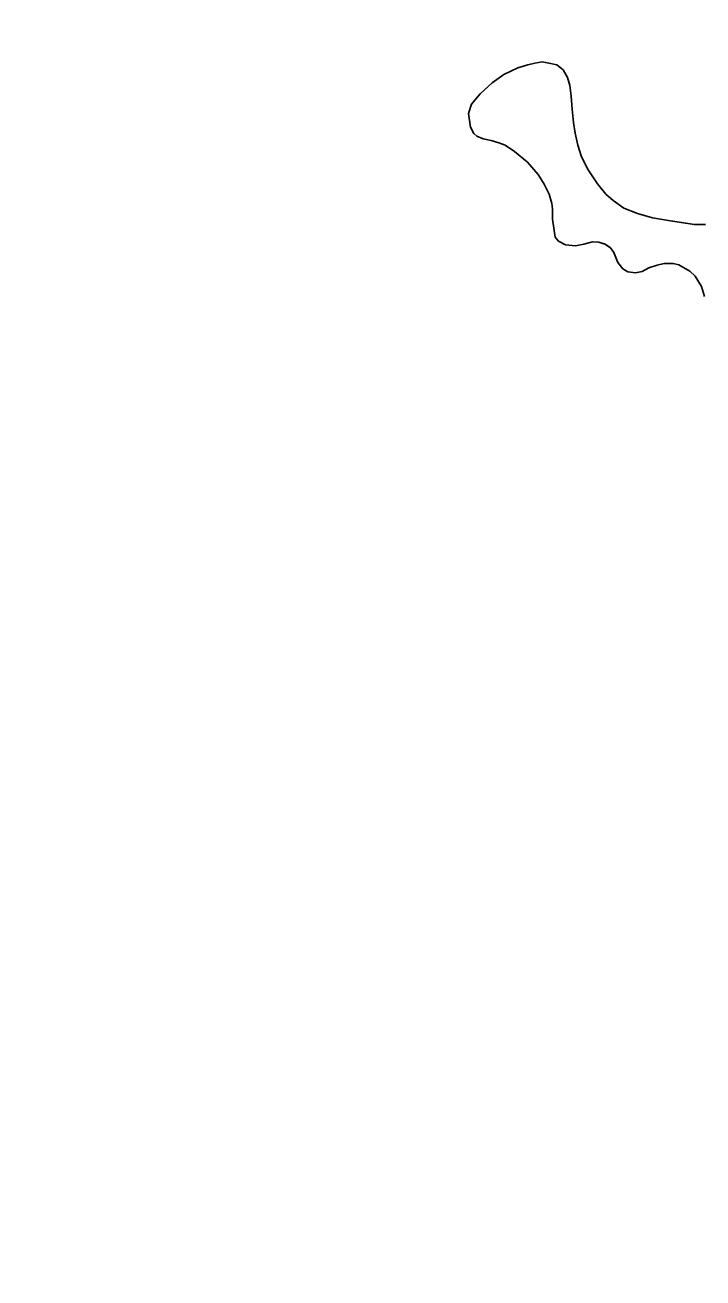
# Model space of a CAD drawing. Extents: x 3767014 to 3805179, y 361544 to 387384.
# Drawn here: x 3789094 to 3789483, y 367607 to 368324 of the extents above; entities that cross this region are included whole.
import ezdxf

# ---------------------------------------------------------------- set-up
doc = ezdxf.new("R2010")
doc.units = 0
for name, color, linetype in [('V-RIVR-EDGE', 7, 'Continuous'), ('V-TOPO-SHOR', 7, 'Continuous'), ('V-WETL-SWMP', 7, 'Continuous')]:
    doc.layers.add(name, color=color, linetype=linetype)

msp = doc.modelspace()

# ---------------------------------------------------------------- linework, layer by layer
at = {"layer": 'V-RIVR-EDGE'}
msp.add_spline([(3785266.865, 377529.211), (3785342.8, 377494.248), (3785391.258, 377467.439), (3785439.72, 377442.249), (3785475.246, 377418.707), (3785525.316, 377389.469), (3785575.383, 377359.422), (3785621.413, 377331.811), (3785722.351, 377269.288), (3785796.661, 377231.094), (3785852.385, 377199.415), (3785928.324, 377166.069), (3785964.678, 377149.804), (3786028.506, 377124.576), (3786060.018, 377113.175), (3786092.316, 377092.068), (3786117.34, 377073.405), (3786135.083, 377053.143), (3786154.458, 377039.347), (3786176.258, 377024.735), (3786206.946, 377006.867), (3786256.211, 376979.248), (3786328.098, 376942.677), (3786374.949, 376919.917), (3786491.265, 376862.208), (3786553.467, 376833.749), (3786619.713, 376805.279), (3786729.589, 376759.718), (3786796.656, 376736.099), (3786845.136, 376718.187), (3786867.767, 376712.469), (3787003.51, 376661.992), (3787089.16, 376631.048), (3787163.496, 376603.367), (3787230.559, 376578.13), (3787257.223, 376568.359), (3787300.044, 376551.27), (3787354.992, 376532.533), (3787409.127, 376512.181), (3787544.074, 376466.558), (3787612.756, 376442.126), (3787657.197, 376425.841), (3787730.724, 376398.162), (3787781.63, 376380.244), (3787834.96, 376361.511), (3787891.524, 376341.961), (3787940, 376322.432), (3787998.976, 376297.215), (3788050.697, 376281.721), (3788117.768, 376259.719), (3788176.757, 376240.164), (3788221.198, 376223.879), (3788259.981, 376209.226), (3788406.252, 376164.383), (3788541.215, 376125.23), (3788606.67, 376104.041), (3788679.39, 376077.173), (3788748.889, 376055.974), (3788871.693, 376005.528), (3788969.454, 375966.467), (3789047.013, 375933.926), (3789119.723, 375903.014), (3789155.253, 375881.09), (3789182.716, 375867.274), (3789214.225, 375854.256), (3789257.04, 375834.74), (3789281.286, 375828.21), (3789303.105, 375821.686), (3789328.955, 375809.491), (3789367.724, 375789.177), (3789414.577, 375767.225), (3789468.708, 375745.255), (3789509.105, 375728.981), (3789555.157, 375710.266), (3789585.849, 375694.015), (3789620.578, 375675.328), (3789681.97, 375646.062), (3789753.859, 375610.3), (3789792.633, 375591.603), (3789842.712, 375566.408), (3789897.64, 375539.584), (3789938.019, 375516.03), (3789968.727, 375506.25), (3790004.289, 375497.265), (3790030.972, 375494.773), (3790047.128, 375487.455), (3790077.007, 375469.589), (3790124.633, 375433.077), (3790192.442, 375382.768), (3790252.165, 375332.478), (3790290.91, 375302.459), (3790337.741, 375271.611), (3790406.357, 375220.491), (3790469.329, 375175.855), (3790570.248, 375106.054), (3790647.751, 375050.868), (3790691.367, 375028.115), (3790744.667, 374997.251), (3790806.838, 374955.852), (3790873.863, 374915.249), (3790932, 374877.903), (3791002.231, 374825.97), (3791052.265, 374782.175), (3791082.927, 374753.793), (3791131.331, 374705.149), (3791170.05, 374664.616), (3791192.631, 374638.681), (3791220.891, 374620.01), (3791288.67, 374557.569), (3791322.577, 374533.223), (3791362.944, 374504.817), (3791396.042, 374480.473), (3791434.785, 374449.645), (3791482.407, 374411.517), (3791534.052, 374365.291), (3791646.192, 374254.216), (3791707.514, 374196.644), (3791738.968, 374161.791), (3791773.65, 374123.694), (3791803.497, 374092.888), (3791829.321, 374070.18), (3791830.912, 374059.662), (3791837.316, 374032.958), (3791849.409, 374017.562), (3791884.123, 373992.405), (3791930.977, 373971.262), (3791954.393, 373955.838), (3791993.134, 373924.202), (3792026.979, 373874.785), (3792047.912, 373836.722), (3792063.186, 373799.482), (3792086.509, 373746.857), (3792112.249, 373690.181), (3792141.261, 373648.864), (3792158.993, 373624.558), (3792177.552, 373607.528), (3792214.702, 373586.409), (3792255.083, 373563.665), (3792301.119, 373538.48), (3792346.34, 373510.871), (3792382.671, 373485.71), (3792422.225, 373455.689), (3792479.537, 373411.875), (3792548.144, 373356.711), (3792619.168, 373298.307), (3792672.431, 373252.077), (3792709.534, 373212.357), (3792750.656, 373162.113), (3792839.385, 373068.08), (3792888.572, 373008.92), (3792945.027, 372945.699), (3792999.062, 372884.91), (3793053.898, 372820.884), (3793149.89, 372720.363), (3793208.761, 372653.092), (3793261.195, 372598.777), (3793315.232, 372538.796), (3793358.792, 372493.399), (3793409.592, 372432.618), (3793462.809, 372367.787), (3793498.283, 372323.219), (3793536.997, 372280.26), (3793578.124, 372232.443), (3793604.724, 372196.792), (3793668.438, 372125.466), (3793703.128, 372090.604), (3793760.41, 372034.66), (3793806.384, 371984.404), (3793839.438, 371942.268), (3793939.427, 371823.136), (3793981.333, 371763.186), (3794029.674, 371688.662), (3794050.609, 371651.408), (3794073.177, 371620.62), (3794178.796, 371488.535), (3794237.625, 371404.28), (3794268.243, 371358.106), (3794301.293, 371314.353), (3794332.724, 371269.794), (3794395.613, 371192), (3794429.476, 371149.862), (3794472.201, 371093.953), (3794523.788, 371024.274), (3794601.175, 370922.181), (3794640.679, 370871.942), (3794687.421, 370805.509), (3794733.389, 370752.828), (3794829.339, 370635.323), (3794895.463, 370557.521), (3794959.948, 370470.826), (3795013.158, 370403.569), (3795070.394, 370329.023), (3795159.854, 370203.448), (3795225.98, 370126.454), (3795296.13, 370041.363), (3795379.18, 369940.065), (3795459.001, 369841.201), (3795508.163, 369772.337), (3795554.103, 369708.333), (3795661.315, 369566.538), (3795715.338, 369500.897), (3795762.105, 369444.169), (3795798.366, 369390.703), (3795915.247, 369234.327), (3795963.601, 369165.465), (3796028.082, 369077.153), (3796043.387, 369052.853), (3796054.672, 369037.459), (3796077.242, 369007.48), (3796148.213, 368927.239), (3796183.677, 368878.627), (3796226.382, 368814.631), (3796275.531, 368740.105), (3796314.222, 368688.25), (3796353.714, 368633.158), (3796401.268, 368567.533), (3796456.873, 368487.33), (3796513.292, 368409.551), (3796545.533, 368365.8), (3796626.113, 368246.716), (3796670.449, 368188.377), (3796704.298, 368140.578), (3796751.041, 368074.145), (3796787.308, 368023.105), (3796838.907, 367958.278), (3796844.528, 367942.09), (3796845.295, 367925.104), (3796846.094, 367921.059), (3796852.559, 367919.425), (3796863.071, 367918.59), (3796875.166, 367904.003), (3796903.398, 367874.01), (3796931.629, 367844.017), (3796952.579, 367812.424), (3796982.392, 367767.87), (3797007.371, 367730.606), (3797037.194, 367690.095), (3797062.185, 367657.684), (3797075.869, 367631.77), (3797095.223, 367609.078), (3797126.665, 367569.372), (3797156.484, 367527.244), (3797212.099, 367451.085), (3797254.808, 367388.706), (3797302.183, 367327.228)], degree=3, dxfattribs=at)
at = {"layer": 'V-TOPO-SHOR'}
msp.add_lwpolyline([(3789483.407, 368168.441), (3789481.621, 368174.095), (3789478.035, 368180.012), (3789474.957, 368182.842), (3789468.798, 368186.453), (3789465.46, 368187.229), (3789460.322, 368187.239), (3789456.209, 368186.219), (3789451.583, 368184.687), (3789447.725, 368182.639), (3789443.868, 368181.878), (3789439.504, 368182.4), (3789436.68, 368184.202), (3789433.862, 368187.804), (3789431.56, 368193.461), (3789429.51, 368196.291), (3789426.431, 368198.354), (3789422.837, 368199.388), (3789419.241, 368199.652), (3789414.356, 368198.376), (3789409.474, 368197.358), (3789403.822, 368197.885), (3789399.715, 368199.947), (3789397.921, 368202.263), (3789396.402, 368212.542), (3789396.412, 368218.451), (3789395.904, 368221.535), (3789394.374, 368226.934), (3789391.558, 368232.59), (3789388.23, 368238.249), (3789382.078, 368245.198), (3789374.64, 368251.379), (3789369.251, 368254.985), (3789365.657, 368256.277), (3789361.293, 368257.57), (3789356.67, 368258.608), (3789353.076, 368260.156), (3789351.28, 368261.7), (3789349.488, 368265.301), (3789348.22, 368273.012), (3789350.029, 368278.402), (3789354.921, 368284.302), (3789361.87, 368290.71), (3789368.559, 368295.322), (3789376.532, 368299.16), (3789382.186, 368300.946), (3789386.301, 368301.966), (3789390.411, 368302.73), (3789395.292, 368301.692), (3789398.886, 368300.916), (3789402.476, 368298.081), (3789405.038, 368293.709), (3789406.314, 368289.082), (3789407.072, 368282.916), (3789407.571, 368275.463), (3789408.327, 368268.012), (3789409.343, 368261.844), (3789410.871, 368254.903), (3789412.913, 368248.22), (3789416.753, 368240.762), (3789422.133, 368232.789), (3789427.001, 368226.868), (3789431.105, 368223.264), (3789437.261, 368218.885), (3789444.964, 368215.786), (3789453.694, 368213.458), (3789463.967, 368211.639), (3789477.578, 368209.556), (3789484.003, 368209.544)], dxfattribs=at)
at = {"layer": 'V-WETL-SWMP'}
for p, q in [((3789368.56, 368295.322), (3789376.531, 368299.16)), ((3789376.531, 368299.16), (3789382.187, 368300.947)), ((3789382.187, 368300.947), (3789386.3, 368301.967)), ((3789386.3, 368301.967), (3789390.412, 368302.73)), ((3789390.412, 368302.73), (3789395.291, 368301.692)), ((3789395.291, 368301.692), (3789398.886, 368300.915)), ((3789398.886, 368300.915), (3789402.477, 368298.082)), ((3789402.477, 368298.082), (3789405.038, 368293.709)), ((3789354.922, 368284.302), (3789361.871, 368290.711)), ((3789361.871, 368290.711), (3789368.56, 368295.322)), ((3789405.038, 368293.709), (3789406.313, 368289.082)), ((3789406.313, 368289.082), (3789407.072, 368282.915)), ((3789350.029, 368278.402), (3789354.922, 368284.302)), ((3789407.072, 368282.915), (3789407.571, 368275.463)), ((3789348.22, 368273.011), (3789350.029, 368278.402)), ((3789407.571, 368275.463), (3789408.327, 368268.012)), ((3789349.489, 368265.301), (3789348.22, 368273.011)), ((3789408.327, 368268.012), (3789409.343, 368261.844)), ((3789351.281, 368261.701), (3789349.489, 368265.301)), ((3789353.076, 368260.156), (3789351.281, 368261.701)), ((3789409.343, 368261.844), (3789410.871, 368254.904)), ((3789356.67, 368258.607), (3789353.076, 368260.156)), ((3789361.292, 368257.57), (3789356.67, 368258.607)), ((3789365.657, 368256.277), (3789361.292, 368257.57)), ((3789369.251, 368254.986), (3789365.657, 368256.277)), ((3789374.639, 368251.378), (3789369.251, 368254.986)), ((3789410.871, 368254.904), (3789412.913, 368248.22)), ((3789382.078, 368245.198), (3789374.639, 368251.378)), ((3789412.913, 368248.22), (3789416.752, 368240.762)), ((3789388.23, 368238.249), (3789382.078, 368245.198)), ((3789416.752, 368240.762), (3789422.132, 368232.788)), ((3789391.559, 368232.591), (3789388.23, 368238.249)), ((3789394.374, 368226.933), (3789391.559, 368232.591)), ((3789422.132, 368232.788), (3789427.001, 368226.869)), ((3789395.905, 368221.535), (3789394.374, 368226.933)), ((3789427.001, 368226.869), (3789431.105, 368223.264)), ((3789396.412, 368218.451), (3789395.905, 368221.535)), ((3789396.401, 368212.542), (3789396.412, 368218.451)), ((3789431.105, 368223.264), (3789437.262, 368218.885)), ((3789437.262, 368218.885), (3789444.963, 368215.787)), ((3789397.922, 368202.263), (3789396.401, 368212.542)), ((3789444.963, 368215.787), (3789453.694, 368213.457)), ((3789453.694, 368213.457), (3789463.967, 368211.639)), ((3789463.967, 368211.639), (3789477.579, 368209.557)), ((3789477.579, 368209.557), (3789484.002, 368209.544)), ((3789399.716, 368199.947), (3789397.922, 368202.263)), ((3789403.822, 368197.884), (3789399.716, 368199.947)), ((3789409.474, 368197.359), (3789403.822, 368197.884)), ((3789414.357, 368198.377), (3789409.474, 368197.359)), ((3789419.241, 368199.652), (3789414.357, 368198.377)), ((3789422.837, 368199.388), (3789419.241, 368199.652)), ((3789426.432, 368198.353), (3789422.837, 368199.388)), ((3789429.51, 368196.292), (3789426.432, 368198.353)), ((3789431.56, 368193.462), (3789429.51, 368196.292)), ((3789433.861, 368187.805), (3789431.56, 368193.462)), ((3789436.68, 368184.203), (3789433.861, 368187.805)), ((3789439.503, 368182.399), (3789436.68, 368184.203)), ((3789443.869, 368181.877), (3789439.503, 368182.399)), ((3789447.724, 368182.64), (3789443.869, 368181.877)), ((3789451.582, 368184.688), (3789447.724, 368182.64)), ((3789456.21, 368186.22), (3789451.582, 368184.688)), ((3789460.322, 368187.24), (3789456.21, 368186.22)), ((3789465.46, 368187.229), (3789460.322, 368187.24)), ((3789468.799, 368186.452), (3789465.46, 368187.229)), ((3789474.957, 368182.843), (3789468.799, 368186.452)), ((3789478.035, 368180.011), (3789474.957, 368182.843)), ((3789481.62, 368174.095), (3789478.035, 368180.011)), ((3789483.407, 368168.44), (3789481.62, 368174.095))]:
    msp.add_line(p, q, dxfattribs=at)

doc.saveas('drawing.dxf')
